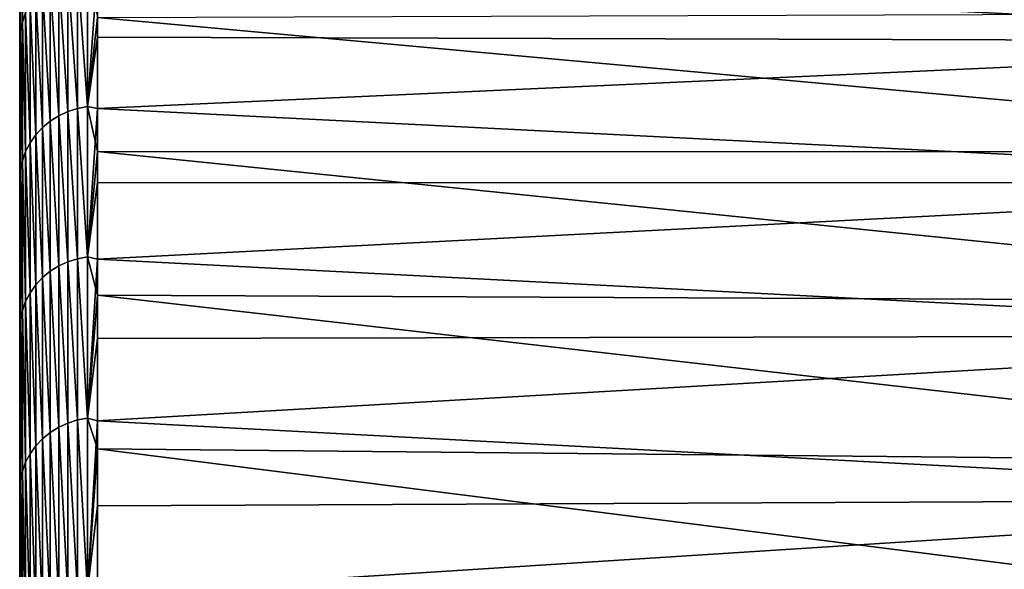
# Model space of a CAD drawing. Header units: metres. Extents: x -2 to 102, y -85 to 102.
# Tile 316 of 343: x -1.5 to 4.99, y 76.01 to 79.63. Entities that reach past the tile are written whole.
import ezdxf

# ---------------------------------------------------------------- set-up
doc = ezdxf.new("R2010")
doc.units = ezdxf.units.M
doc.layers.add('solid_21064300', color=7, linetype='CONTINUOUS')

msp = doc.modelspace()

# ---------------------------------------------------------------- linework, layer by layer
at = {"layer": 'solid_21064300'}
for points in [[(-1.5, -84.251305, 6.48038), (-1.5, 84.286781, 6), (-1.5, 83.258568, 6)], [(-1.5, -84.251305, 6.48038), (-1.5, 84.184868, 7.292993), (-1.5, 84.286781, 6)], [(-1.5, 84.184868, -7.292984), (-1.5, -84.251289, -6.480581), (-1.5, 83.258568, -6)], [(-1.5, -84.14193, 7.772629), (-1.5, 84.063087, 8.583663), (-1.5, 84.184868, 7.292993)], [(-1.5, -84.251305, 6.48038), (-1.5, -84.14193, 7.772629), (-1.5, 84.184868, 7.292993)], [(-1.5, 84.184868, -7.292984), (-1.5, -84.141914, -7.77283), (-1.5, -84.251289, -6.480581)], [(-1.5, 84.184868, -7.292984), (-1.5, 84.063087, -8.583648), (-1.5, -84.141914, -7.77283)], [(-1.5, -84.01268, 9.063438), (-1.5, 83.921539, 9.872011), (-1.5, 84.063087, 8.583663)], [(-1.5, -84.14193, 7.772629), (-1.5, -84.01268, 9.063438), (-1.5, 84.063087, 8.583663)], [(-1.5, 84.063087, -8.583648), (-1.5, -84.012657, -9.063639), (-1.5, -84.141914, -7.77283)], [(-1.5, 84.063087, -8.583648), (-1.5, 83.921547, -9.87199), (-1.5, -84.012657, -9.063639)], [(-1.5, 83.921547, -9.87199), (-1.5, -83.863564, -10.352689), (-1.5, -84.012657, -9.063639)], [(-1.5, 83.921547, -9.87199), (-1.5, 83.760231, -11.158036), (-1.5, -83.863564, -10.352689)], [(-1.5, -83.863586, 10.352489), (-1.5, 83.760223, 11.158062), (-1.5, 83.921539, 9.872011)], [(-1.5, -84.01268, 9.063438), (-1.5, -83.863586, 10.352489), (-1.5, 83.921539, 9.872011)], [(-1.5, 83.760231, -11.158036), (-1.5, -83.69474, -11.63907), (-1.5, -83.863564, -10.352689)], [(-1.5, 83.760231, -11.158036), (-1.5, 83.579056, -12.44241), (-1.5, -83.69474, -11.63907)], [(-1.5, -83.694771, 11.638869), (-1.5, 83.579056, 12.442438), (-1.5, 83.760223, 11.158062)], [(-1.5, -83.863586, 10.352489), (-1.5, -83.694771, 11.638869), (-1.5, 83.760223, 11.158062)], [(-1.5, -83.506302, 12.921931), (-1.5, 83.378098, 13.724581), (-1.5, 83.579056, 12.442438)], [(-1.5, -83.694771, 11.638869), (-1.5, -83.506302, 12.921931), (-1.5, 83.579056, 12.442438)], [(-1.5, 83.579056, -12.44241), (-1.5, -83.506271, -12.92213), (-1.5, -83.69474, -11.63907)], [(-1.5, 83.579056, -12.44241), (-1.5, 83.378105, -13.724553), (-1.5, -83.506271, -12.92213)], [(-1.5, -84.490196, -1.297634), (-1.5, 83.465836, -1.201142), (-1.5, 83.396744, -3.601473)], [(-1.5, -84.500145, -0.000101), (-1.5, 83.465836, 1.201142), (-1.5, 83.465836, -1.201142)], [(-1.5, -84.490196, -1.297634), (-1.5, -84.500145, -0.000101), (-1.5, 83.465836, -1.201142)], [(-1.5, -84.460342, 2.594059), (-1.5, 83.396744, 3.601473), (-1.5, 83.465836, 1.201142)], [(-1.5, -84.490196, 1.297433), (-1.5, -84.460342, 2.594059), (-1.5, 83.465836, 1.201142)], [(-1.5, -84.500145, -0.000101), (-1.5, -84.490196, 1.297433), (-1.5, 83.465836, 1.201142)], [(-1.5, -84.410553, -3.890428), (-1.5, 83.396744, -3.601473), (-1.5, 83.258568, -6)], [(-1.5, -84.340858, 5.185972), (-1.5, 83.258568, 6), (-1.5, 83.396744, 3.601473)], [(-1.5, -84.460335, -2.594261), (-1.5, -84.490196, -1.297634), (-1.5, 83.396744, -3.601473)], [(-1.5, -84.410553, -3.890428), (-1.5, -84.460335, -2.594261), (-1.5, 83.396744, -3.601473)], [(-1.5, -84.410561, 3.890227), (-1.5, -84.340858, 5.185972), (-1.5, 83.396744, 3.601473)], [(-1.5, -84.460342, 2.594059), (-1.5, -84.410561, 3.890227), (-1.5, 83.396744, 3.601473)], [(-1.5, 83.378105, -13.724553), (-1.5, -83.298012, -14.202691), (-1.5, -83.506271, -12.92213)], [(-1.5, 83.378105, -13.724553), (-1.5, 83.157539, -15.003337), (-1.5, -83.298012, -14.202691)], [(-1.5, -83.29805, 14.202492), (-1.5, 83.157539, 15.003366), (-1.5, 83.378098, 13.724581)], [(-1.5, -83.506302, 12.921931), (-1.5, -83.29805, 14.202492), (-1.5, 83.378098, 13.724581)], [(-1.5, -84.340851, -5.186173), (-1.5, -84.410553, -3.890428), (-1.5, 83.258568, -6)], [(-1.5, -84.251289, -6.480581), (-1.5, -84.340851, -5.186173), (-1.5, 83.258568, -6)], [(-1.5, -84.340858, 5.185972), (-1.5, -84.251305, 6.48038), (-1.5, 83.258568, 6)], [(-1.5, -83.070129, 15.479966), (-1.5, 82.917488, 16.277851), (-1.5, 83.157539, 15.003366)], [(-1.5, -83.29805, 14.202492), (-1.5, -83.070129, 15.479966), (-1.5, 83.157539, 15.003366)], [(-1.5, 83.157539, -15.003337), (-1.5, -83.070091, -15.480164), (-1.5, -83.298012, -14.202691)], [(-1.5, 83.157539, -15.003337), (-1.5, 82.917496, -16.277821), (-1.5, -83.070091, -15.480164)], [(-1.5, 82.917496, -16.277821), (-1.5, -82.822662, -16.753647), (-1.5, -83.070091, -15.480164)], [(-1.5, 82.917496, -16.277821), (-1.5, 82.657814, -17.548841), (-1.5, -82.822662, -16.753647)], [(-1.5, -82.822708, 16.75345), (-1.5, 82.657806, 17.548872), (-1.5, 82.917488, 16.277851)], [(-1.5, -83.070129, 15.479966), (-1.5, -82.822708, 16.75345), (-1.5, 82.917488, 16.277851)], [(-1.5, 82.657814, -17.548841), (-1.5, -82.555786, -18.022743), (-1.5, -82.822662, -16.753647)], [(-1.5, 82.657814, -17.548841), (-1.5, 82.378601, -18.816017), (-1.5, -82.555786, -18.022743)], [(-1.5, -82.555832, 18.022547), (-1.5, 82.378593, 18.816048), (-1.5, 82.657806, 17.548872)], [(-1.5, -82.822708, 16.75345), (-1.5, -82.555832, 18.022547), (-1.5, 82.657806, 17.548872)], [(-1.5, 82.378601, -18.816017), (-1.5, -82.269318, -19.288204), (-1.5, -82.555786, -18.022743)], [(-1.5, 82.378601, -18.816017), (-1.5, 82.08004, -20.078485), (-1.5, -82.269318, -19.288204)], [(-1.5, -82.269363, 19.288008), (-1.5, 82.080032, 20.078518), (-1.5, 82.378593, 18.816048)], [(-1.5, -82.555832, 18.022547), (-1.5, -82.269363, 19.288008), (-1.5, 82.378593, 18.816048)], [(-1.5, 82.08004, -20.078485), (-1.5, -81.963432, -20.549263), (-1.5, -82.269318, -19.288204)], [(-1.5, 82.08004, -20.078485), (-1.5, 81.762238, -21.335756), (-1.5, -81.963432, -20.549263)], [(-1.5, -81.963478, 20.549068), (-1.5, 81.76223, 21.335789), (-1.5, 82.080032, 20.078518)], [(-1.5, -82.269363, 19.288008), (-1.5, -81.963478, 20.549068), (-1.5, 82.080032, 20.078518)], [(-1.5, 81.762238, -21.335756), (-1.5, -81.638344, -21.805029), (-1.5, -81.963432, -20.549263)], [(-1.5, 81.762238, -21.335756), (-1.5, 81.424995, -22.58861), (-1.5, -81.638344, -21.805029)], [(-1.5, -81.638397, 21.804834), (-1.5, 81.424988, 22.588644), (-1.5, 81.76223, 21.335789)], [(-1.5, -81.963478, 20.549068), (-1.5, -81.638397, 21.804834), (-1.5, 81.76223, 21.335789)], [(-1.5, 81.424995, -22.58861), (-1.5, -81.29406, -23.055435), (-1.5, -81.638344, -21.805029)], [(-1.5, 81.424995, -22.58861), (-1.5, 81.068512, -23.836349), (-1.5, -81.29406, -23.055435)], [(-1.5, -81.294113, 23.055243), (-1.5, 81.068504, 23.836386), (-1.5, 81.424988, 22.588644)], [(-1.5, -81.638397, 21.804834), (-1.5, -81.294113, 23.055243), (-1.5, 81.424988, 22.588644)], [(-1.5, 81.068512, -23.836349), (-1.5, -80.930443, -24.301001), (-1.5, -81.29406, -23.055435)], [(-1.5, 81.068512, -23.836349), (-1.5, 80.693054, -25.078077), (-1.5, -80.930443, -24.301001)], [(-1.5, -80.930496, 24.300808), (-1.5, 80.693039, 25.078115), (-1.5, 81.068504, 23.836386)], [(-1.5, -81.294113, 23.055243), (-1.5, -80.930496, 24.300808), (-1.5, 81.068504, 23.836386)], [(-1.5, 80.693054, -25.078077), (-1.5, -80.547752, -25.540871), (-1.5, -80.930443, -24.301001)], [(-1.5, 80.693054, -25.078077), (-1.5, 80.29866, -26.313547), (-1.5, -80.547752, -25.540871)], [(-1.5, -80.547813, 25.54068), (-1.5, 80.298645, 26.313583), (-1.5, 80.693039, 25.078115)], [(-1.5, -80.930496, 24.300808), (-1.5, -80.547813, 25.54068), (-1.5, 80.693039, 25.078115)], [(-1.495667, 80.393585, -26.234634), (-1.482551, 80.45713, -26.250231), (-1.482551, 79.617661, -28.69586)], [(-1.495667, 80.393585, 26.234634), (-1.482551, 79.617661, 28.69586), (-1.482551, 80.45713, 26.250231)], [(-1.482551, 79.617661, -28.69586), (-1.482551, 80.45713, -26.250231), (-1.460884, 79.678596, -28.712391)], [(-1.482551, 80.45713, 26.250231), (-1.482551, 79.617661, 28.69586), (-1.460884, 79.678596, 28.712391)], [(-1.495667, 80.393585, 26.234634), (-1.5, 79.885132, 27.543444), (-1.495667, 79.554634, 28.67828)], [(-1.495667, 79.554634, -28.67828), (-1.5, 80.29866, -26.313547), (-1.495667, 80.393585, -26.234634)], [(-1.495667, 79.554634, -28.67828), (-1.495667, 80.393585, -26.234634), (-1.482551, 79.617661, -28.69586)], [(-1.495667, 80.393585, 26.234634), (-1.495667, 79.554634, 28.67828), (-1.482551, 79.617661, 28.69586)], [(-1.5, 80.29866, -26.313547), (-1.5, -80.146255, -26.77417), (-1.5, -80.547752, -25.540871)], [(-1.5, 80.29866, -26.313547), (-1.5, 79.885139, -27.543406), (-1.5, -80.146255, -26.77417)], [(-1.495667, 79.554634, -28.67828), (-1.5, 79.885139, -27.543406), (-1.5, 80.29866, -26.313547)], [(-1.5, -80.146324, 26.773979), (-1.5, 79.885132, 27.543444), (-1.5, 80.298645, 26.313583)], [(-1.5, -80.547813, 25.54068), (-1.5, -80.146324, 26.773979), (-1.5, 80.298645, 26.313583)], [(8.740137, 79.489799, 29.379171), (8.740137, 80.348778, 26.941372), (-0.986912, 79.967751, 28.812485)], [(-1.182359, 79.944664, -28.77544), (-1.118908, 79.965042, -28.778173), (-1.118908, 79.048409, -31.208)], [(-1.182359, 79.944664, 28.77544), (-1.118908, 79.048409, 31.208), (-1.118908, 79.965042, 28.778173)], [(-1.118908, 79.965042, -28.778173), (-1.053349, 79.977158, -28.778431), (-1.053349, 79.060501, -31.208668)], [(-1.118908, 79.965042, 28.778173), (-1.053349, 79.060501, 31.208668), (-1.053349, 79.977158, 28.778431)], [(-1.118908, 79.048409, -31.208), (-1.118908, 79.965042, -28.778173), (-1.053349, 79.060501, -31.208668)], [(-1.118908, 79.965042, 28.778173), (-1.118908, 79.048409, 31.208), (-1.053349, 79.060501, 31.208668)], [(-1.053349, 79.060501, -31.208668), (-1.053349, 79.977158, -28.778431), (-0.986912, 79.647339, -29.686731)], [(-0.986912, 79.967751, 28.812485), (-1.053349, 79.977158, 28.778431), (-1.053349, 79.060501, 31.208668)], [(-0.986912, 79.517418, 30.03298), (-0.986912, 79.967751, 28.812485), (-1.053349, 79.060501, 31.208668)], [(8.740137, 79.489799, 29.379171), (-0.986912, 79.967751, 28.812485), (-0.986912, 79.517418, 30.03298)], [(-1.298501, 79.880753, -28.762737), (-1.242579, 79.916397, -28.770269), (-1.242579, 79.000076, -31.198523)], [(-1.298501, 79.880753, 28.762737), (-1.242579, 79.000076, 31.198523), (-1.242579, 79.916397, 28.770269)], [(-1.242579, 79.916397, -28.770269), (-1.182359, 79.944664, -28.77544), (-1.182359, 79.028145, -31.204603)], [(-1.242579, 79.916397, 28.770269), (-1.182359, 79.028145, 31.204603), (-1.182359, 79.944664, 28.77544)], [(-1.242579, 79.000076, -31.198523), (-1.242579, 79.916397, -28.770269), (-1.182359, 79.028145, -31.204603)], [(-1.242579, 79.916397, 28.770269), (-1.242579, 79.000076, 31.198523), (-1.182359, 79.028145, 31.204603)], [(-1.182359, 79.028145, -31.204603), (-1.182359, 79.944664, -28.77544), (-1.118908, 79.048409, -31.208)], [(-1.182359, 79.944664, 28.77544), (-1.182359, 79.028145, 31.204603), (-1.118908, 79.048409, 31.208)], [(-1.5, 79.885139, -27.543406), (-1.5, -79.72583, -28.001226), (-1.5, -80.146255, -26.77417)], [(-1.5, 79.885139, -27.543406), (-1.5, 79.452782, -28.766859), (-1.5, -79.72583, -28.001226)], [(-1.495667, 79.554634, -28.67828), (-1.5, 79.452782, -28.766859), (-1.5, 79.885139, -27.543406)], [(-1.5, -79.725899, 28.001036), (-1.5, 79.452766, 28.766897), (-1.5, 79.885132, 27.543444)], [(-1.495667, 79.554634, 28.67828), (-1.5, 79.885132, 27.543444), (-1.5, 79.452766, 28.766897)], [(-1.5, -80.146324, 26.773979), (-1.5, -79.725899, 28.001036), (-1.5, 79.885132, 27.543444)], [(-1.393579, 79.789925, -28.741222), (-1.349133, 79.838341, -28.753), (-1.349133, 78.922615, -31.178774)], [(-1.393579, 79.789925, 28.741222), (-1.349133, 78.922615, 31.178774), (-1.349133, 79.838341, 28.753)], [(-1.349133, 79.838341, -28.753), (-1.298501, 79.880753, -28.762737), (-1.298501, 78.964691, -31.189854)], [(-1.349133, 79.838341, 28.753), (-1.298501, 78.964691, 31.189854), (-1.298501, 79.880753, 28.762737)], [(-1.349133, 78.922615, -31.178774), (-1.349133, 79.838341, -28.753), (-1.298501, 78.964691, -31.189854)], [(-1.349133, 79.838341, 28.753), (-1.349133, 78.922615, 31.178774), (-1.298501, 78.964691, 31.189854)], [(-1.298501, 78.964691, -31.189854), (-1.298501, 79.880753, -28.762737), (-1.242579, 79.000076, -31.198523)], [(-1.298501, 79.880753, 28.762737), (-1.298501, 78.964691, 31.189854), (-1.242579, 79.000076, 31.198523)], [(-1.431051, 79.736366, -28.727596), (-1.393579, 79.789925, -28.741222), (-1.393579, 78.874603, -31.165466)], [(-1.431051, 79.736366, 28.727596), (-1.393579, 78.874603, 31.165466), (-1.393579, 79.789925, 28.741222)], [(-1.393579, 78.874603, -31.165466), (-1.393579, 79.789925, -28.741222), (-1.349133, 78.922615, -31.178774)], [(-1.393579, 79.789925, 28.741222), (-1.393579, 78.874603, 31.165466), (-1.349133, 78.922615, 31.178774)], [(-1.460884, 79.678596, -28.712391), (-1.431051, 79.736366, -28.727596), (-1.431051, 78.82151, -31.150158)], [(-1.460884, 79.678596, 28.712391), (-1.431051, 78.82151, 31.150158), (-1.431051, 79.736366, 28.727596)], [(-1.431051, 78.82151, -31.150158), (-1.431051, 79.736366, -28.727596), (-1.393579, 78.874603, -31.165466)], [(-1.431051, 79.736366, 28.727596), (-1.431051, 78.82151, 31.150158), (-1.393579, 78.874603, 31.165466)], [(-1.482551, 79.617661, -28.69586), (-1.460884, 79.678596, -28.712391), (-1.460884, 78.764259, -31.133141)], [(-1.482551, 79.617661, 28.69586), (-1.460884, 78.764259, 31.133141), (-1.460884, 79.678596, 28.712391)], [(-1.460884, 78.764259, -31.133141), (-1.460884, 79.678596, -28.712391), (-1.431051, 78.82151, -31.150158)], [(-1.460884, 79.678596, 28.712391), (-1.460884, 78.764259, 31.133141), (-1.431051, 78.82151, 31.150158)], [(-1.053349, 79.060501, -31.208668), (-0.986912, 79.647339, -29.686731), (-0.986912, 78.764412, -31.955713)], [(8.740137, 79.679939, -28.859507), (8.740137, 78.762772, -31.276016), (-0.986912, 79.647339, -29.686731)], [(8.740137, 78.762772, -31.276016), (-0.986912, 78.764412, -31.955713), (-0.986912, 79.647339, -29.686731)], [(-1.495667, 79.554634, -28.67828), (-1.482551, 79.617661, -28.69586), (-1.482551, 78.703873, -31.114704)], [(-1.495667, 79.554634, 28.67828), (-1.482551, 78.703873, 31.114704), (-1.482551, 79.617661, 28.69586)], [(-1.482551, 78.703873, -31.114704), (-1.482551, 79.617661, -28.69586), (-1.460884, 78.764259, -31.133141)], [(-1.482551, 79.617661, 28.69586), (-1.482551, 78.703873, 31.114704), (-1.460884, 78.764259, 31.133141)], [(-1.495667, 79.554634, 28.67828), (-1.5, 79.452766, 28.766897), (-1.5, 79.001862, 29.98308)], [(-1.495667, 79.554634, 28.67828), (-1.5, 79.001862, 29.98308), (-1.495667, 78.641434, 31.095158)], [(-1.495667, 78.641434, -31.095158), (-1.5, 79.452782, -28.766859), (-1.495667, 79.554634, -28.67828)], [(-1.495667, 78.641434, -31.095158), (-1.495667, 79.554634, -28.67828), (-1.482551, 78.703873, -31.114704)], [(-1.495667, 79.554634, 28.67828), (-1.495667, 78.641434, 31.095158), (-1.482551, 78.703873, 31.114704)], [(-0.986912, 79.04847, 31.246439), (-0.986912, 79.517418, 30.03298), (-1.053349, 79.060501, 31.208668)], [(8.740137, 79.489799, 29.379171), (-0.986912, 79.517418, 30.03298), (-0.986912, 79.04847, 31.246439)], [(-1.5, 79.452782, -28.766859), (-1.5, -79.286438, -29.222179), (-1.5, -79.72583, -28.001226)], [(-1.5, 79.452782, -28.766859), (-1.5, 79.001877, -29.983042), (-1.5, -79.286438, -29.222179)], [(-1.495667, 78.641434, -31.095158), (-1.5, 79.001877, -29.983042), (-1.5, 79.452782, -28.766859)], [(-1.5, -79.286507, 29.221991), (-1.5, 79.001862, 29.98308), (-1.5, 79.452766, 28.766897)], [(-1.5, -79.725899, 28.001036), (-1.5, -79.286507, 29.221991), (-1.5, 79.452766, 28.766897)], [(8.740137, 78.556877, 31.789642), (8.740137, 79.489799, 29.379171), (-0.986912, 79.04847, 31.246439)], [(-1.118908, 79.048409, -31.208), (-1.053349, 79.060501, -31.208668), (-1.053349, 78.070015, -33.60976)], [(-1.118908, 79.048409, 31.208), (-1.053349, 78.070015, 33.60976), (-1.053349, 79.060501, 31.208668)], [(-1.053349, 78.070015, -33.60976), (-1.053349, 79.060501, -31.208668), (-0.986912, 78.764412, -31.955713)], [(-0.986912, 79.04847, 31.246439), (-1.053349, 79.060501, 31.208668), (-1.053349, 78.070015, 33.60976)], [(-1.5, 79.001877, -29.983042), (-1.5, -78.8284, -30.436167), (-1.5, -79.286438, -29.222179)], [(-1.5, 79.001877, -29.983042), (-1.5, 78.532356, -31.19208), (-1.5, -78.8284, -30.436167)], [(-1.495667, 78.641434, -31.095158), (-1.5, 78.532356, -31.19208), (-1.5, 79.001877, -29.983042)], [(-1.5, -78.828476, 30.435978), (-1.5, 78.532341, 31.19212), (-1.5, 79.001862, 29.98308)], [(-1.495667, 78.641434, 31.095158), (-1.5, 79.001862, 29.98308), (-1.5, 78.532341, 31.19212)], [(-1.5, -79.286507, 29.221991), (-1.5, -78.828476, 30.435978), (-1.5, 79.001862, 29.98308)], [(-1.298501, 78.964691, -31.189854), (-1.242579, 79.000076, -31.198523), (-1.242579, 78.009987, -33.597645)], [(-1.298501, 78.964691, 31.189854), (-1.242579, 78.009987, 33.597645), (-1.242579, 79.000076, 31.198523)], [(-1.242579, 79.000076, -31.198523), (-1.182359, 79.028145, -31.204603), (-1.182359, 78.037842, -33.60463)], [(-1.242579, 79.000076, 31.198523), (-1.182359, 78.037842, 33.60463), (-1.182359, 79.028145, 31.204603)], [(-1.242579, 78.009987, -33.597645), (-1.242579, 79.000076, -31.198523), (-1.182359, 78.037842, -33.60463)], [(-1.242579, 79.000076, 31.198523), (-1.242579, 78.009987, 33.597645), (-1.182359, 78.037842, 33.60463)], [(-1.182359, 79.028145, -31.204603), (-1.118908, 79.048409, -31.208), (-1.118908, 78.057968, -33.608688)], [(-1.182359, 79.028145, 31.204603), (-1.118908, 78.057968, 33.608688), (-1.118908, 79.048409, 31.208)], [(-1.182359, 78.037842, -33.60463), (-1.182359, 79.028145, -31.204603), (-1.118908, 78.057968, -33.608688)], [(-1.182359, 79.028145, 31.204603), (-1.182359, 78.037842, 33.60463), (-1.118908, 78.057968, 33.608688)], [(-1.118908, 78.057968, -33.608688), (-1.118908, 79.048409, -31.208), (-1.053349, 78.070015, -33.60976)], [(-1.118908, 79.048409, 31.208), (-1.118908, 78.057968, 33.608688), (-1.053349, 78.070015, 33.60976)], [(-0.986912, 78.560997, 32.452579), (-0.986912, 79.04847, 31.246439), (-1.053349, 78.070015, 33.60976)], [(8.740137, 78.556877, 31.789642), (-0.986912, 79.04847, 31.246439), (-0.986912, 78.560997, 32.452579)], [(-1.393579, 78.874603, -31.165466), (-1.349133, 78.922615, -31.178774), (-1.349133, 77.933212, -33.575436)], [(-1.393579, 78.874603, 31.165466), (-1.349133, 77.933212, 33.575436), (-1.349133, 78.922615, 31.178774)], [(-1.349133, 78.922615, -31.178774), (-1.298501, 78.964691, -31.189854), (-1.298501, 77.974907, -33.587849)], [(-1.349133, 78.922615, 31.178774), (-1.298501, 77.974907, 33.587849), (-1.298501, 78.964691, 31.189854)], [(-1.349133, 77.933212, -33.575436), (-1.349133, 78.922615, -31.178774), (-1.298501, 77.974907, -33.587849)], [(-1.349133, 78.922615, 31.178774), (-1.349133, 77.933212, 33.575436), (-1.298501, 77.974907, 33.587849)], [(-1.298501, 77.974907, -33.587849), (-1.298501, 78.964691, -31.189854), (-1.242579, 78.009987, -33.597645)], [(-1.298501, 78.964691, 31.189854), (-1.298501, 77.974907, 33.587849), (-1.242579, 78.009987, 33.597645)], [(-1.431051, 78.82151, -31.150158), (-1.393579, 78.874603, -31.165466), (-1.393579, 77.885651, -33.560616)], [(-1.431051, 78.82151, 31.150158), (-1.393579, 77.885651, 33.560616), (-1.393579, 78.874603, 31.165466)], [(-1.393579, 77.885651, -33.560616), (-1.393579, 78.874603, -31.165466), (-1.349133, 77.933212, -33.575436)], [(-1.393579, 78.874603, 31.165466), (-1.393579, 77.885651, 33.560616), (-1.349133, 77.933212, 33.575436)], [(-1.460884, 78.764259, -31.133141), (-1.431051, 78.82151, -31.150158), (-1.431051, 77.833069, -33.543636)], [(-1.460884, 78.764259, 31.133141), (-1.431051, 77.833069, 33.543636), (-1.431051, 78.82151, 31.150158)], [(-1.431051, 77.833069, -33.543636), (-1.431051, 78.82151, -31.150158), (-1.393579, 77.885651, -33.560616)], [(-1.431051, 78.82151, 31.150158), (-1.431051, 77.833069, 33.543636), (-1.393579, 77.885651, 33.560616)], [(-1.482551, 78.703873, -31.114704), (-1.460884, 78.764259, -31.133141), (-1.460884, 77.77639, -33.524826)], [(-1.482551, 78.703873, 31.114704), (-1.460884, 77.77639, 33.524826), (-1.460884, 78.764259, 31.133141)], [(-1.460884, 77.77639, -33.524826), (-1.460884, 78.764259, -31.133141), (-1.431051, 77.833069, -33.543636)], [(-1.460884, 78.764259, 31.133141), (-1.460884, 77.77639, 33.524826), (-1.431051, 77.833069, 33.543636)], [(-1.053349, 78.070015, -33.60976), (-0.986912, 78.764412, -31.955713), (-0.986912, 77.816864, -34.198475)], [(8.740137, 77.772339, -33.663433), (-0.986912, 77.816864, -34.198475), (-0.986912, 78.764412, -31.955713)], [(8.740137, 78.762772, -31.276016), (8.740137, 77.772339, -33.663433), (-0.986912, 78.764412, -31.955713)], [(-1.495667, 78.641434, -31.095158), (-1.482551, 78.703873, -31.114704), (-1.482551, 77.716621, -33.504501)], [(-1.495667, 78.641434, 31.095158), (-1.482551, 77.716621, 33.504505), (-1.482551, 78.703873, 31.114704)], [(-1.482551, 77.716621, -33.504501), (-1.482551, 78.703873, -31.114704), (-1.460884, 77.77639, -33.524826)], [(-1.482551, 78.703873, 31.114704), (-1.482551, 77.716621, 33.504505), (-1.460884, 77.77639, 33.524826)], [(-1.495667, 78.641434, 31.095158), (-1.5, 78.532341, 31.19212), (-1.5, 78.044098, 32.394348)], [(-1.495667, 78.641434, 31.095158), (-1.5, 78.044098, 32.394348), (-1.495667, 77.654823, 33.483009)], [(-1.495667, 77.654823, -33.483009), (-1.5, 78.532356, -31.19208), (-1.495667, 78.641434, -31.095158)], [(-1.495667, 77.654823, -33.483009), (-1.495667, 78.641434, -31.095158), (-1.482551, 77.716621, -33.504501)], [(-1.495667, 78.641434, 31.095158), (-1.495667, 77.654823, 33.483009), (-1.482551, 77.716621, 33.504505)], [(-0.986912, 78.055122, 33.651119), (-0.986912, 78.560997, 32.452579), (-1.053349, 78.070015, 33.60976)], [(8.740137, 78.556877, 31.789642), (-0.986912, 78.560997, 32.452579), (-0.986912, 78.055122, 33.651119)], [(8.740137, 77.550873, 34.17054), (8.740137, 78.556877, 31.789642), (-0.986912, 78.055122, 33.651119)], [(-1.5, 78.532356, -31.19208), (-1.5, -78.352013, -31.642389), (-1.5, -78.8284, -30.436167)], [(-1.5, 78.532356, -31.19208), (-1.5, 78.044113, -32.394306), (-1.5, -78.352013, -31.642389)], [(-1.495667, 77.654823, -33.483009), (-1.5, 78.044113, -32.394306), (-1.5, 78.532356, -31.19208)], [(-1.5, -78.352089, 31.642202), (-1.5, 78.044098, 32.394348), (-1.5, 78.532341, 31.19212)], [(-1.5, -78.828476, 30.435978), (-1.5, -78.352089, 31.642202), (-1.5, 78.532341, 31.19212)], [(-1.5, 78.044113, -32.394306), (-1.5, -77.85701, -32.841465), (-1.5, -78.352013, -31.642389)], [(-1.5, 78.044113, -32.394306), (-1.5, 77.537506, -33.588879), (-1.5, -77.85701, -32.841465)], [(-1.495667, 77.654823, -33.483009), (-1.5, 77.537506, -33.588879), (-1.5, 78.044113, -32.394306)], [(-1.5, -77.857086, 32.841278), (-1.5, 77.537483, 33.588921), (-1.5, 78.044098, 32.394348)], [(-1.495667, 77.654823, 33.483009), (-1.5, 78.044098, 32.394348), (-1.5, 77.537483, 33.588921)], [(-1.5, -78.352089, 31.642202), (-1.5, -77.857086, 32.841278), (-1.5, 78.044098, 32.394348)], [(-1.242579, 78.009987, -33.597645), (-1.182359, 78.037842, -33.60463), (-1.182359, 76.974663, -35.973274)], [(-1.242579, 78.009987, 33.597645), (-1.182359, 76.974663, 35.973274), (-1.182359, 78.037842, 33.60463)], [(-1.182359, 78.037842, -33.60463), (-1.118908, 78.057968, -33.608688), (-1.118908, 76.994644, -35.977989)], [(-1.182359, 78.037842, 33.60463), (-1.118908, 76.994644, 35.977989), (-1.118908, 78.057968, 33.608688)], [(-1.182359, 76.974663, -35.973274), (-1.182359, 78.037842, -33.60463), (-1.118908, 76.994644, -35.977989)], [(-1.182359, 78.037842, 33.60463), (-1.182359, 76.974663, 35.973274), (-1.118908, 76.994644, 35.977989)], [(-1.118908, 78.057968, -33.608688), (-1.053349, 78.070015, -33.60976), (-1.053349, 77.00663, -35.979469)], [(-1.118908, 78.057968, 33.608688), (-1.053349, 77.00663, 35.979469), (-1.053349, 78.070015, 33.60976)], [(-1.118908, 76.994644, -35.977989), (-1.118908, 78.057968, -33.608688), (-1.053349, 77.00663, -35.979469)], [(-1.118908, 78.057968, 33.608688), (-1.118908, 76.994644, 35.977989), (-1.053349, 77.00663, 35.979469)], [(-1.053349, 77.00663, -35.979469), (-1.053349, 78.070015, -33.60976), (-0.986912, 77.816864, -34.198475)], [(-0.986912, 78.055122, 33.651119), (-1.053349, 78.070015, 33.60976), (-1.053349, 77.00663, 35.979469)], [(-0.986912, 77.530968, 34.841774), (-0.986912, 78.055122, 33.651119), (-1.053349, 77.00663, 35.979469)], [(8.740137, 77.550873, 34.17054), (-0.986912, 78.055122, 33.651119), (-0.986912, 77.530968, 34.841774)], [(-1.349133, 77.933212, -33.575436), (-1.298501, 77.974907, -33.587849), (-1.298501, 76.912315, -35.954487)], [(-1.349133, 77.933212, 33.575436), (-1.298501, 76.912315, 35.954487), (-1.298501, 77.974907, 33.587849)], [(-1.298501, 77.974907, -33.587849), (-1.242579, 78.009987, -33.597645), (-1.242579, 76.94706, -35.965397)], [(-1.298501, 77.974907, 33.587849), (-1.242579, 76.94706, 35.965397), (-1.242579, 78.009987, 33.597645)], [(-1.298501, 76.912315, -35.954487), (-1.298501, 77.974907, -33.587849), (-1.242579, 76.94706, -35.965397)], [(-1.298501, 77.974907, 33.587849), (-1.298501, 76.912315, 35.954487), (-1.242579, 76.94706, 35.965397)], [(-1.242579, 76.94706, -35.965397), (-1.242579, 78.009987, -33.597645), (-1.182359, 76.974663, -35.973274)], [(-1.242579, 78.009987, 33.597645), (-1.242579, 76.94706, 35.965397), (-1.182359, 76.974663, 35.973274)], [(-1.431051, 77.833069, -33.543636), (-1.393579, 77.885651, -33.560616), (-1.393579, 76.823982, -35.924435)], [(-1.431051, 77.833069, 33.543636), (-1.393579, 76.823982, 35.924435), (-1.393579, 77.885651, 33.560616)], [(-1.393579, 77.885651, -33.560616), (-1.349133, 77.933212, -33.575436), (-1.349133, 76.871048, -35.940754)], [(-1.393579, 77.885651, 33.560616), (-1.349133, 76.871048, 35.940754), (-1.349133, 77.933212, 33.575436)], [(-1.393579, 76.823982, -35.924435), (-1.393579, 77.885651, -33.560616), (-1.349133, 76.871048, -35.940754)], [(-1.393579, 77.885651, 33.560616), (-1.393579, 76.823982, 35.924435), (-1.349133, 76.871048, 35.940754)], [(-1.349133, 76.871048, -35.940754), (-1.349133, 77.933212, -33.575436), (-1.298501, 76.912315, -35.954487)], [(-1.349133, 77.933212, 33.575436), (-1.349133, 76.871048, 35.940754), (-1.298501, 76.912315, 35.954487)], [(-1.460884, 77.77639, -33.524826), (-1.431051, 77.833069, -33.543636), (-1.431051, 76.771973, -35.905804)], [(-1.460884, 77.77639, 33.524826), (-1.431051, 76.771973, 35.905804), (-1.431051, 77.833069, 33.543636)], [(-1.431051, 76.771973, -35.905804), (-1.431051, 77.833069, -33.543636), (-1.393579, 76.823982, -35.924435)], [(-1.431051, 77.833069, 33.543636), (-1.431051, 76.771973, 35.905804), (-1.393579, 76.823982, 35.924435)], [(-1.482551, 77.716621, -33.504501), (-1.460884, 77.77639, -33.524826), (-1.460884, 76.715919, -35.88522)], [(-1.482551, 77.716621, 33.504505), (-1.460884, 76.715919, 35.88522), (-1.460884, 77.77639, 33.524826)], [(-1.460884, 76.715919, -35.88522), (-1.460884, 77.77639, -33.524826), (-1.431051, 76.771973, -35.905804)], [(-1.460884, 77.77639, 33.524826), (-1.460884, 76.715919, 35.88522), (-1.431051, 76.771973, 35.905804)], [(-1.053349, 77.00663, -35.979469), (-0.986912, 77.816864, -34.198475), (-0.986912, 76.805473, -36.413181)], [(8.740137, 76.709564, -36.019535), (-0.986912, 76.805473, -36.413181), (-0.986912, 77.816864, -34.198475)], [(8.740137, 77.772339, -33.663433), (8.740137, 76.709564, -36.019535), (-0.986912, 77.816864, -34.198475)], [(-1.495667, 77.654823, -33.483009), (-1.482551, 77.716621, -33.504501), (-1.482551, 76.656822, -35.863026)], [(-1.495667, 77.654823, 33.483009), (-1.482551, 76.656822, 35.863026), (-1.482551, 77.716621, 33.504505)], [(-1.482551, 76.656822, -35.863026), (-1.482551, 77.716621, -33.504501), (-1.460884, 76.715919, -35.88522)], [(-1.482551, 77.716621, 33.504505), (-1.482551, 76.656822, 35.863026), (-1.460884, 76.715919, 35.88522)], [(-1.495667, 77.654823, 33.483009), (-1.5, 77.537483, 33.588921), (-1.5, 77.01284, 34.775009)], [(-1.495667, 77.654823, 33.483009), (-1.5, 77.01284, 34.775009), (-1.495667, 76.595734, 35.839607)], [(-1.495667, 76.595734, -35.839607), (-1.5, 77.537506, -33.588879), (-1.495667, 77.654823, -33.483009)], [(-1.495667, 76.595734, -35.839607), (-1.495667, 77.654823, -33.483009), (-1.482551, 76.656822, -35.863026)], [(-1.495667, 77.654823, 33.483009), (-1.495667, 76.595734, 35.839607), (-1.482551, 76.656822, 35.863026)], [(-1.5, 77.537506, -33.588879), (-1.5, -77.343506, -34.033176), (-1.5, -77.85701, -32.841465)], [(-1.5, 77.537506, -33.588879), (-1.5, 77.012863, -34.774967), (-1.5, -77.343506, -34.033176)], [(-1.495667, 76.595734, -35.839607), (-1.5, 77.012863, -34.774967), (-1.5, 77.537506, -33.588879)], [(-1.5, -77.34359, 34.032993), (-1.5, 77.01284, 34.775009), (-1.5, 77.537483, 33.588921)], [(-1.5, -77.857086, 32.841278), (-1.5, -77.34359, 34.032993), (-1.5, 77.537483, 33.588921)], [(-0.986912, 76.988647, 36.024269), (-0.986912, 77.530968, 34.841774), (-1.053349, 77.00663, 35.979469)], [(8.740137, 77.550873, 34.17054), (-0.986912, 77.530968, 34.841774), (-0.986912, 76.988647, 36.024269)], [(8.740137, 76.472733, 36.51965), (8.740137, 77.550873, 34.17054), (-0.986912, 76.988647, 36.024269)], [(-1.5, 77.012863, -34.774967), (-1.5, -76.811867, -35.21669), (-1.5, -77.343506, -34.033176)], [(-1.5, 77.012863, -34.774967), (-1.5, 76.469955, -35.953053), (-1.5, -76.811867, -35.21669)], [(-1.495667, 76.595734, -35.839607), (-1.5, 76.469955, -35.953053), (-1.5, 77.012863, -34.774967)], [(-1.5, -76.811951, 35.216503), (-1.5, 76.46994, 35.953094), (-1.5, 77.01284, 34.775009)], [(-1.495667, 76.595734, 35.839607), (-1.5, 77.01284, 34.775009), (-1.5, 76.46994, 35.953094)], [(-1.5, -77.34359, 34.032993), (-1.5, -76.811951, 35.216503), (-1.5, 77.01284, 34.775009)], [(-1.182359, 76.974663, -35.973274), (-1.118908, 76.994644, -35.977989), (-1.118908, 75.859421, -38.313698)], [(-1.182359, 76.974663, 35.973274), (-1.118908, 75.859421, 38.313698), (-1.118908, 76.994644, 35.977989)], [(-1.118908, 76.994644, -35.977989), (-1.053349, 77.00663, -35.979469), (-1.053349, 75.871338, -38.315582)], [(-1.118908, 76.994644, 35.977989), (-1.053349, 75.871338, 38.315582), (-1.053349, 77.00663, 35.979469)], [(-1.118908, 75.859421, -38.313698), (-1.118908, 76.994644, -35.977989), (-1.053349, 75.871338, -38.315582)], [(-1.118908, 76.994644, 35.977989), (-1.118908, 75.859421, 38.313698), (-1.053349, 75.871338, 38.315582)], [(-1.053349, 75.871338, -38.315582), (-1.053349, 77.00663, -35.979469), (-0.986912, 76.805473, -36.413181)], [(-0.986912, 76.988647, 36.024269), (-1.053349, 77.00663, 35.979469), (-1.053349, 75.871338, 38.315582)], [(-0.986912, 76.428299, 37.198326), (-0.986912, 76.988647, 36.024269), (-1.053349, 75.871338, 38.315582)], [(8.740137, 76.472733, 36.51965), (-0.986912, 76.988647, 36.024269), (-0.986912, 76.428299, 37.198326)], [(-1.349133, 76.871048, -35.940754), (-1.298501, 76.912315, -35.954487), (-1.298501, 75.777916, -38.287552)], [(-1.349133, 76.871048, 35.940754), (-1.298501, 75.777916, 38.287552), (-1.298501, 76.912315, 35.954487)], [(-1.298501, 76.912315, -35.954487), (-1.242579, 76.94706, -35.965397), (-1.242579, 75.812286, -38.299568)], [(-1.298501, 76.912315, 35.954487), (-1.242579, 75.812286, 38.299568), (-1.242579, 76.94706, 35.965397)], [(-1.298501, 75.777916, -38.287552), (-1.298501, 76.912315, -35.954487), (-1.242579, 75.812286, -38.299568)], [(-1.298501, 76.912315, 35.954487), (-1.298501, 75.777916, 38.287552), (-1.242579, 75.812286, 38.299568)], [(-1.242579, 76.94706, -35.965397), (-1.182359, 76.974663, -35.973274), (-1.182359, 75.839615, -38.308331)], [(-1.242579, 76.94706, 35.965397), (-1.182359, 75.839615, 38.308331), (-1.182359, 76.974663, 35.973274)], [(-1.242579, 75.812286, -38.299568), (-1.242579, 76.94706, -35.965397), (-1.182359, 75.839615, -38.308331)], [(-1.242579, 76.94706, 35.965397), (-1.242579, 75.812286, 38.299568), (-1.182359, 75.839615, 38.308331)], [(-1.182359, 75.839615, -38.308331), (-1.182359, 76.974663, -35.973274), (-1.118908, 75.859421, -38.313698)], [(-1.182359, 76.974663, 35.973274), (-1.182359, 75.839615, 38.308331), (-1.118908, 75.859421, 38.313698)], [(-1.393579, 76.823982, -35.924435), (-1.349133, 76.871048, -35.940754), (-1.349133, 75.737114, -38.272514)], [(-1.393579, 76.823982, 35.924435), (-1.349133, 75.737114, 38.272514), (-1.349133, 76.871048, 35.940754)], [(-1.349133, 75.737114, -38.272514), (-1.349133, 76.871048, -35.940754), (-1.298501, 75.777916, -38.287552)], [(-1.349133, 76.871048, 35.940754), (-1.349133, 75.737114, 38.272514), (-1.298501, 75.777916, 38.287552)], [(-1.431051, 76.771973, -35.905804), (-1.393579, 76.823982, -35.924435), (-1.393579, 75.690598, -38.254711)], [(-1.431051, 76.771973, 35.905804), (-1.393579, 75.690598, 38.254711), (-1.393579, 76.823982, 35.924435)], [(-1.393579, 75.690598, -38.254711), (-1.393579, 76.823982, -35.924435), (-1.349133, 75.737114, -38.272514)], [(-1.393579, 76.823982, 35.924435), (-1.393579, 75.690598, 38.254711), (-1.349133, 75.737114, 38.272514)], [(-1.053349, 75.871338, -38.315582), (-0.986912, 76.805473, -36.413181), (-0.986912, 75.731064, -38.598011)], [(8.740137, 75.575424, -38.342129), (-0.986912, 75.731064, -38.598011), (-0.986912, 76.805473, -36.413181)], [(8.740137, 76.709564, -36.019535), (8.740137, 75.575424, -38.342129), (-0.986912, 76.805473, -36.413181)], [(-1.482551, 76.656822, -35.863026), (-1.460884, 76.715919, -35.88522), (-1.460884, 75.583832, -38.212109)], [(-1.482551, 76.656822, 35.863026), (-1.460884, 75.583832, 38.212112), (-1.460884, 76.715919, 35.88522)], [(-1.460884, 76.715919, -35.88522), (-1.431051, 76.771973, -35.905804), (-1.431051, 75.639206, -38.234451)], [(-1.460884, 76.715919, 35.88522), (-1.431051, 75.639206, 38.234451), (-1.431051, 76.771973, 35.905804)], [(-1.460884, 75.583832, -38.212109), (-1.460884, 76.715919, -35.88522), (-1.431051, 75.639206, -38.234451)], [(-1.460884, 76.715919, 35.88522), (-1.460884, 75.583832, 38.212112), (-1.431051, 75.639206, 38.234451)], [(-1.431051, 75.639206, -38.234451), (-1.431051, 76.771973, -35.905804), (-1.393579, 75.690598, -38.254711)], [(-1.431051, 76.771973, 35.905804), (-1.431051, 75.639206, 38.234451), (-1.393579, 75.690598, 38.254711)], [(-1.495667, 76.595734, -35.839607), (-1.482551, 76.656822, -35.863026), (-1.482551, 75.525459, -38.188076)], [(-1.495667, 76.595734, 35.839607), (-1.482551, 75.525459, 38.188076), (-1.482551, 76.656822, 35.863026)], [(-1.482551, 75.525459, -38.188076), (-1.482551, 76.656822, -35.863026), (-1.460884, 75.583832, -38.212109)], [(-1.482551, 76.656822, 35.863026), (-1.482551, 75.525459, 38.188076), (-1.460884, 75.583832, 38.212112)], [(-1.495667, 76.595734, 35.839607), (-1.5, 76.46994, 35.953094), (-1.5, 75.908813, 37.123127)], [(-1.495667, 76.595734, 35.839607), (-1.5, 75.908813, 37.123127), (-1.495667, 75.465149, 38.162754)], [(-1.495667, 75.465149, -38.162754), (-1.5, 76.469955, -35.953053), (-1.495667, 76.595734, -35.839607)], [(-1.495667, 75.465149, -38.162754), (-1.495667, 76.595734, -35.839607), (-1.482551, 75.525459, -38.188076)], [(-1.495667, 76.595734, 35.839607), (-1.495667, 75.465149, 38.162754), (-1.482551, 75.525459, 38.188076)], [(-1.5, 76.469955, -35.953053), (-1.5, -76.262367, -36.39135), (-1.5, -76.811867, -35.21669)], [(-1.5, 76.469955, -35.953053), (-1.5, 75.908836, -37.123085), (-1.5, -76.262367, -36.39135)], [(-1.495667, 75.465149, -38.162754), (-1.5, 75.908836, -37.123085), (-1.5, 76.469955, -35.953053)], [(-1.5, -76.262451, 36.391167), (-1.5, 75.908813, 37.123127), (-1.5, 76.46994, 35.953094)], [(-1.5, -76.811951, 35.216503), (-1.5, -76.262451, 36.391167), (-1.5, 76.46994, 35.953094)], [(8.740137, 76.472733, 36.51965), (-0.986912, 76.428299, 37.198326), (-0.986912, 75.850044, 38.36367)], [(8.740137, 75.323456, 38.834789), (8.740137, 76.472733, 36.51965), (-0.986912, 75.850044, 38.36367)], [(-0.986912, 75.850044, 38.36367), (-0.986912, 76.428299, 37.198326), (-1.053349, 75.871338, 38.315582)]]:
    msp.add_3dface(points, dxfattribs=at)

doc.saveas('drawing.dxf')
